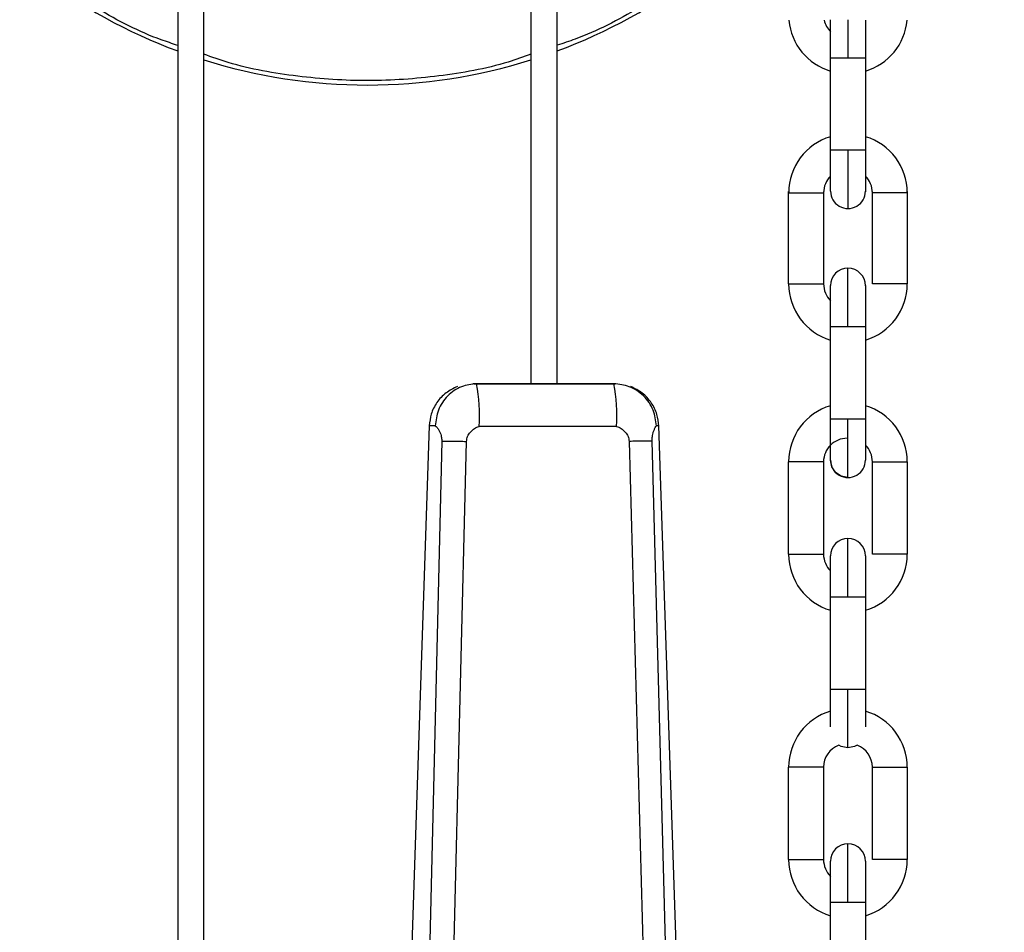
# Model space of a CAD drawing. Header units: inches. Extents: x 170 to 288, y 234 to 248.
# Tile 446 of 480: x 260.419 to 260.567, y 243.948 to 244.086. Entities that reach past the tile are written whole.
import ezdxf

# ---------------------------------------------------------------- set-up
doc = ezdxf.new("R2010")
doc.units = ezdxf.units.IN
doc.header["$LTSCALE"] = 0.25
doc.header["$MEASUREMENT"] = 0
doc.layers.add('ANNOTATIONS', color=1, linetype='Continuous')
doc.layers.add('STANDARD Z GUIDE MOTOR RH', color=7, linetype='Continuous')
doc.styles.add('ARIAL', font='arial.ttf', dxfattribs={"height": 0.09375})
doc.dimstyles.new('STANDARD$0', dxfattribs={"dimtxt": 0.09375, "dimasz": 0.09375, "dimexe": 0.03125, "dimexo": 0.046875, "dimgap": 0.09, "dimtad": 0, "dimtih": 1, "dimtoh": 1, "dimdec": 4, "dimzin": 0, "dimdsep": 46, "dimtxsty": 'ARIAL', "dimcen": 0.09, "dimadec": 0, "dimazin": 0, "dimtfac": 1, "dimtdec": 4, "dimtofl": 0, "dimtmove": 0, "dimatfit": 1, "dimfxl": 1, "dimtolj": 1, "dimtzin": 0, "dimarcsym": 0})

# ---------------------------------------------------------------- blocks, each defined once
blk = doc.blocks.new('*D53')
at = {"layer": 'ANNOTATIONS', "color": 0, "lineweight": -2, "transparency": 16777216}
for p, q in [((259.7476886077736, 244.1437778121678), (261.4626251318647, 244.1437778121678)), ((261.4313751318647, 244.0500278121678), (261.4313751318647, 242.3590412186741)), ((261.4313751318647, 240.2331944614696), (261.4313751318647, 241.9241810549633)), ((260.153938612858, 240.1394444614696), (261.4626251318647, 240.1394444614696))]:
    blk.add_line(p, q, dxfattribs=at)
at = {"layer": 'ANNOTATIONS', "color": 0, "transparency": 16777216}
for points in [[(261.4157501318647, 244.0500278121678), (261.4470001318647, 244.0500278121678), (261.4313751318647, 244.1437778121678)], [(261.4157501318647, 240.2331944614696), (261.4470001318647, 240.2331944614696), (261.4313751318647, 240.1394444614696)]]:
    blk.add_solid(points, dxfattribs=at)
at = {"layer": 'defpoints', "color": 0, "transparency": 16777216}
for p in [(259.7008136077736, 244.1437778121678), (261.4313751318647, 244.1437778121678), (260.107063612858, 240.1394444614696)]:
    blk.add_point(p, dxfattribs=at)
at = {"layer": 'ANNOTATIONS', "color": 0, "transparency": 16777216, "insert": (261.4313751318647, 242.1416111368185), "char_height": 0.09375, "attachment_point": 5, "style": 'ARIAL'}
blk.add_mtext('\\A1;OPENING \\PHEIGHT', dxfattribs=at)

msp = doc.modelspace()

# ---------------------------------------------------------------- linework, layer by layer
at = {"layer": 'STANDARD Z GUIDE MOTOR RH'}
for p, q in [((260.4429880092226, 244.1195569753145), (260.4429853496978, 243.9458712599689)), ((260.5000733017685, 244.0309176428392), (260.5000746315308, 244.11955611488)), ((260.4469223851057, 243.9458712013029), (260.4469249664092, 244.1180291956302)), ((260.4961375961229, 244.1180284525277), (260.4961362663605, 244.0309177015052)), ((260.5412074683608, 244.0598949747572), (260.5412074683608, 244.0856768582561)), ((260.5438321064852, 244.085680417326), (260.5438321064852, 244.0799738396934)), ((260.5464568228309, 244.0856342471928), (260.5464568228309, 244.0598949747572)), ((260.54197622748, 244.0799738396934), (260.5456880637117, 244.0799738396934)), ((260.5438321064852, 244.066063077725), (260.5438321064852, 244.0572702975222)), ((260.5464568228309, 244.0598949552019), (260.5464554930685, 244.0598112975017)), ((260.5349058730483, 244.0459240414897), (260.5349061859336, 244.0598348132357)), ((260.5401555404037, 244.0598346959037), (260.5401552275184, 244.0459239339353)), ((260.5475042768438, 244.0459237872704), (260.547504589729, 244.059834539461)), ((260.5527539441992, 244.0598344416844), (260.5527536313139, 244.0459236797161)), ((260.5412046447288, 244.0255933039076), (260.5412049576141, 244.039504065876)), ((260.5464543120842, 244.0395039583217), (260.5464539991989, 244.0255931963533)), ((260.487605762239, 244.0309178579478), (260.4961362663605, 244.0309177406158)), ((260.5086037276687, 244.0309174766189), (260.4879427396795, 244.0309177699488)), ((260.5000733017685, 244.0309176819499), (260.5082667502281, 244.0309175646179)), ((260.4808338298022, 244.0245746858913), (260.4771521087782, 243.914163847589)), ((260.5090028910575, 244.0245014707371), (260.488341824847, 244.0245017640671)), ((260.5153444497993, 244.0245741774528), (260.5150278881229, 244.0245741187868)), ((260.5190538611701, 243.9141632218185), (260.5153755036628, 244.0245741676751)), ((260.4827072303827, 244.0222837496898), (260.4801329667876, 243.9141636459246)), ((260.4837479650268, 243.9141489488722), (260.4864391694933, 244.0222410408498)), ((260.5109115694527, 244.0222406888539), (260.5138918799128, 243.9141485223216)), ((260.5172487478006, 243.9141631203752), (260.5143587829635, 244.0222832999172)), ((260.5349050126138, 244.0052626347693), (260.534905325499, 244.0191733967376)), ((260.5401546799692, 244.0191732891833), (260.5401543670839, 244.0052625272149)), ((260.5475034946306, 244.00526238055), (260.5475037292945, 244.0191731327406)), ((260.5527530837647, 244.0191730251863), (260.5527528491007, 244.0052622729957)), ((260.5412038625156, 243.9849318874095), (260.5412040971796, 243.9988426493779)), ((260.5464534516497, 243.9988425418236), (260.5464532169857, 243.9849317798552)), ((260.5349040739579, 243.9593071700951), (260.5349043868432, 243.9732179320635)), ((260.5401537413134, 243.9732178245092), (260.5401534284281, 243.9593070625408)), ((260.5475025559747, 243.959306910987), (260.5475027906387, 243.9732176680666)), ((260.5527521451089, 243.9732175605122), (260.5527519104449, 243.9593068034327)), ((260.5412029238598, 243.9389764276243), (260.5412031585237, 243.9528871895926)), ((260.5464525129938, 243.9528870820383), (260.5464522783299, 243.93897632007))]:
    msp.add_line(p, q, dxfattribs=at)
at = {"layer": 'STANDARD Z GUIDE MOTOR RH', "flags": 128}
for points in [[(260.5412074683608, 244.0799738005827), (260.5414072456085, 244.079973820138), (260.54197622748, 244.0799738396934)], [(260.5456880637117, 244.0799738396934), (260.5462570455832, 244.079973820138), (260.5464568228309, 244.0799738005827)], [(260.5456880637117, 244.066063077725), (260.54197622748, 244.066063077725), (260.5414072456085, 244.0660630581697), (260.5412074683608, 244.0660630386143)], [(260.5464568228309, 244.0660630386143), (260.5462570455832, 244.0660630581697), (260.5456880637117, 244.066063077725)], [(260.5349082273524, 244.0596430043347), (260.5351080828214, 244.05964302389), (260.5356769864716, 244.0596430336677), (260.536528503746, 244.0596430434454), (260.5385373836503, 244.0596430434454), (260.5393888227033, 244.0596430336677), (260.5399578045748, 244.05964302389), (260.5401575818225, 244.0596430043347)], [(260.5527560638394, 244.0596430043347), (260.5525562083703, 244.05964302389), (260.5519873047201, 244.0596430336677), (260.5511357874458, 244.0596430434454), (260.5491269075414, 244.0596430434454), (260.5482754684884, 244.0596430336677), (260.5477064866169, 244.05964302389), (260.5475067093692, 244.0596430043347)], [(260.5438295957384, 244.0395040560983), (260.5438296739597, 244.0412194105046), (260.5438296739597, 244.0428688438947), (260.5438297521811, 244.0443889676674), (260.5438297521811, 244.0468148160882), (260.5438298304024, 244.0476273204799), (260.5438298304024, 244.0482965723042)], [(260.5349058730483, 244.0459240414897), (260.535105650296, 244.0459240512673), (260.5356746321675, 244.045924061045), (260.5365261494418, 244.0459240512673), (260.5375305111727, 244.045924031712), (260.5385349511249, 244.045924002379), (260.5393864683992, 244.0459239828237), (260.5399554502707, 244.0459239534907), (260.5401552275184, 244.0459239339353)], [(260.5412049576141, 244.039504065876), (260.5412049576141, 244.0407073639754), (260.5412050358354, 244.0418644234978), (260.5412050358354, 244.0452024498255), (260.5412051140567, 244.0455534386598)], [(260.5412050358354, 244.0452024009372), (260.5412051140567, 244.0455534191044), (260.5412051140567, 244.0456719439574)], [(260.5464543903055, 244.0456718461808), (260.5464543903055, 244.0429306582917), (260.5464543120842, 244.0418643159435), (260.5464543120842, 244.0395039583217)], [(260.5527536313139, 244.0459236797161), (260.5525538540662, 244.0459236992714), (260.5519848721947, 244.0459237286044), (260.5511333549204, 244.0459237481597), (260.5501289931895, 244.0459237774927), (260.5491245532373, 244.0459237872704), (260.548273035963, 244.045923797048), (260.5477040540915, 244.045923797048), (260.5475042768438, 244.0459237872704)], [(260.5412049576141, 244.039504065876), (260.5414047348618, 244.0395040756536), (260.5419737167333, 244.0395040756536), (260.5428252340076, 244.039504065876), (260.5438295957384, 244.0395040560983)], [(260.5438295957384, 244.0395040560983), (260.5448340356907, 244.0395040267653), (260.5456855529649, 244.03950400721), (260.5462545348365, 244.039503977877), (260.5464543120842, 244.0395039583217)], [(260.4961362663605, 244.0309177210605), (260.4956232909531, 244.0309177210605), (260.4954849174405, 244.0309177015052), (260.4957454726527, 244.0309176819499), (260.49636522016, 244.0309176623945), (260.4972497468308, 244.0309176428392), (260.4982644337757, 244.0309176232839), (260.4992548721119, 244.0309176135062)], [(260.4961362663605, 244.0309177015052), (260.4961399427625, 244.0309176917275), (260.496335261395, 244.0309176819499), (260.4968000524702, 244.0309176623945), (260.4974634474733, 244.0309176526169), (260.4982245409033, 244.0309176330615), (260.4989673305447, 244.0309176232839), (260.5005862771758, 244.0309176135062)], [(260.4995787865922, 244.0309176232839), (260.499965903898, 244.0309176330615), (260.5000733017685, 244.0309176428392)], [(260.5005862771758, 244.0309176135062), (260.5007245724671, 244.0309176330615), (260.5004640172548, 244.0309176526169), (260.5000733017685, 244.0309176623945)], [(260.5412045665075, 244.0194252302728), (260.5412045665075, 244.0221665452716), (260.5412046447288, 244.0232329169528), (260.5412046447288, 244.0255933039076)], [(260.5438293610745, 244.0255932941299), (260.5428249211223, 244.0255933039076), (260.541973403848, 244.0255933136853), (260.5414045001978, 244.0255933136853), (260.5412046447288, 244.0255933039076)], [(260.5438291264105, 244.0168005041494), (260.5438292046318, 244.016969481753), (260.5438292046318, 244.0207083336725), (260.5438292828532, 244.0222284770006), (260.5438292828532, 244.023877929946), (260.5438293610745, 244.0255932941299)], [(260.5464539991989, 244.0255931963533), (260.5462542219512, 244.0255932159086), (260.5456852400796, 244.0255932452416), (260.5448337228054, 244.025593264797), (260.5438293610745, 244.0255932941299)], [(260.5464539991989, 244.0255931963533), (260.5464539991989, 244.0232328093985), (260.5464539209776, 244.0221664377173), (260.5464539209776, 244.0194251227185)], [(260.5401546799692, 244.0191732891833), (260.5399549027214, 244.0191733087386), (260.53938592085, 244.0191733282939), (260.5385344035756, 244.0191733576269), (260.5375299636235, 244.0191733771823), (260.5365256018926, 244.0191733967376), (260.5356740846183, 244.0191734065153), (260.5351051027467, 244.0191734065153), (260.534905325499, 244.0191733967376)], [(260.5438291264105, 244.0168005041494), (260.5428247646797, 244.0170003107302), (260.5419732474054, 244.0175692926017), (260.5414043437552, 244.018420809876), (260.5412045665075, 244.0194252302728)], [(260.5475037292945, 244.0191731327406), (260.5477035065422, 244.019173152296), (260.5482724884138, 244.019173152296), (260.5491240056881, 244.0191731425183), (260.5501284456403, 244.019173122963), (260.5511328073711, 244.0191731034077), (260.5519843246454, 244.0191730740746), (260.552553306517, 244.0191730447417), (260.5527530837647, 244.0191730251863)], [(260.5438288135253, 243.9988426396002), (260.5438288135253, 244.0005579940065), (260.5438288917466, 244.0022074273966), (260.5438288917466, 244.0050599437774), (260.5438289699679, 244.0061533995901), (260.5438289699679, 244.0076351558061)], [(260.5349050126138, 244.0052626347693), (260.5351048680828, 244.0052626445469), (260.535673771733, 244.0052626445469), (260.5365252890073, 244.0052626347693), (260.5385341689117, 244.0052625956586), (260.5393856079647, 244.0052625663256), (260.5399545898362, 244.0052625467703), (260.5401543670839, 244.0052625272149)], [(260.5527528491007, 244.0052622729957), (260.5525529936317, 244.005262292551), (260.5519840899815, 244.0052623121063), (260.5511325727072, 244.0052623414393), (260.5491236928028, 244.00526238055), (260.5482722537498, 244.0052623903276), (260.5477032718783, 244.0052623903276), (260.5475034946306, 244.00526238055)], [(260.5412040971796, 243.9988426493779), (260.5412041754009, 244.0000459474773), (260.5412041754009, 244.0032040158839), (260.5412042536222, 244.0039710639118)], [(260.5412041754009, 244.0032039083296), (260.5412042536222, 244.0039709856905), (260.5412042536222, 244.005010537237)], [(260.5464536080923, 244.0039709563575), (260.546453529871, 244.0032039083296), (260.546453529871, 244.000045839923), (260.5464534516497, 243.9988425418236)], [(260.5464536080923, 244.0050104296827), (260.5464536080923, 244.0039708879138), (260.546453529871, 244.0032038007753)], [(260.546453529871, 244.0000456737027), (260.5464534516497, 243.998842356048)], [(260.5412040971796, 243.9988426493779), (260.5414039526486, 243.9988426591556), (260.5428243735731, 243.9988426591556), (260.5438288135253, 243.9988426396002)], [(260.5438288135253, 243.9988426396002), (260.5448332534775, 243.9988426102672), (260.5456846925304, 243.9988425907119), (260.546253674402, 243.9988425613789), (260.5464534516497, 243.9988425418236)], [(260.541203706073, 243.9792778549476), (260.541203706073, 243.9798033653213), (260.5412037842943, 243.9805704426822), (260.5412037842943, 243.9837285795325), (260.5412038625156, 243.9849318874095)], [(260.54382850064, 243.9849318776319), (260.5428240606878, 243.9849318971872), (260.5419726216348, 243.9849319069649), (260.5414036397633, 243.9849318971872), (260.5412038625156, 243.9849318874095)], [(260.5438283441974, 243.976139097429), (260.5438283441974, 243.97762100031), (260.5438284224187, 243.9787144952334), (260.5438284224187, 243.9815670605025), (260.54382850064, 243.9832165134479), (260.54382850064, 243.9849318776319)], [(260.5464532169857, 243.9849317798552), (260.5462533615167, 243.9849317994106), (260.5456844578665, 243.9849318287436), (260.5448329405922, 243.9849318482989), (260.54382850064, 243.9849318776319)], [(260.5464532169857, 243.9849317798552), (260.5464531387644, 243.9837284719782), (260.5464531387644, 243.9815050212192), (260.5464530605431, 243.9805703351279), (260.5464530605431, 243.9792777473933)], [(260.5438283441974, 243.976139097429), (260.5428239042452, 243.9763389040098), (260.5424422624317, 243.9765349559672)], [(260.545214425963, 243.9765348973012), (260.5448327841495, 243.9763388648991), (260.5438283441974, 243.976139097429)], [(260.5452109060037, 243.9765327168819), (260.5448327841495, 243.9763388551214)], [(260.5401537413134, 243.9732178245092), (260.5399539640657, 243.9732178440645), (260.5393849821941, 243.9732178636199), (260.5385334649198, 243.9732178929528), (260.5375290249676, 243.9732179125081), (260.5365246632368, 243.9732179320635), (260.5356731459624, 243.9732179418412), (260.535104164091, 243.9732179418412), (260.5349043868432, 243.9732179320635)], [(260.5475027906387, 243.9732176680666), (260.5477025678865, 243.9732176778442), (260.5482715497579, 243.9732176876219), (260.5491230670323, 243.9732176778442), (260.5501275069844, 243.9732176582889), (260.5511318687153, 243.9732176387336), (260.5519833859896, 243.9732176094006), (260.5525523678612, 243.9732175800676), (260.5527521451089, 243.9732175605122)], [(260.5438278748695, 243.9528871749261), (260.5438278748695, 243.9546025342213), (260.5438279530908, 243.9562519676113), (260.5438279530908, 243.9591044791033), (260.5438280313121, 243.9601979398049), (260.5438280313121, 243.9616796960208)], [(260.5349040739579, 243.9593071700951), (260.535103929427, 243.9593071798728), (260.5356728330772, 243.9593071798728), (260.5365243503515, 243.9593071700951), (260.5375287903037, 243.9593071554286), (260.5385332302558, 243.9593071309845), (260.5393846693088, 243.9593071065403), (260.5399536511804, 243.9593070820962), (260.5401534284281, 243.9593070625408)], [(260.5527519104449, 243.9593068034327), (260.5525520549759, 243.959306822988), (260.5519831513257, 243.9593068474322), (260.5511316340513, 243.9593068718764), (260.5501271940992, 243.9593068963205), (260.549122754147, 243.9593069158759), (260.548271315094, 243.9593069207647), (260.5477023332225, 243.9593069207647), (260.5475025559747, 243.959306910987)], [(260.5412031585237, 243.9528871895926), (260.541203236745, 243.954090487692), (260.541203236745, 243.9572485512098), (260.5412033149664, 243.9580156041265)], [(260.541203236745, 243.9572484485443), (260.5412033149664, 243.9580155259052), (260.5412033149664, 243.9590550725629)], [(260.5464526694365, 243.9590549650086), (260.5464526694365, 243.9580154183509), (260.5464525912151, 243.95724834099), (260.5464525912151, 243.9540902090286), (260.5464525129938, 243.9528868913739)], [(260.5412031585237, 243.9528871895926), (260.5414030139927, 243.9528871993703), (260.541971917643, 243.9528871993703), (260.5428234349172, 243.9528871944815), (260.5438278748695, 243.9528871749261)], [(260.5438278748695, 243.9528871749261), (260.5448323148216, 243.952887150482), (260.5456837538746, 243.9528871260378), (260.5462527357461, 243.9528871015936), (260.5464525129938, 243.9528870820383)]]:
    msp.add_lwpolyline(points, dxfattribs=at)
at = {"layer": 'STANDARD Z GUIDE MOTOR RH'}
for centre, radius, start, end in [((260.4715318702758, 244.1578842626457), 0.08202100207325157, 232.7668248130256, 249.6341037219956), ((260.4715318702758, 244.1578842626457), 0.08202100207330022, 290.3641710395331, 307.2314499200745), ((260.5437009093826, 244.086393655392), 0.008792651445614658, 185.1362364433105, 253.525889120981), ((260.5437009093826, 244.086393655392), 0.003543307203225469, 192.694995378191, 225.2750887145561), ((260.5439633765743, 244.0863936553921), 0.008792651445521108, 286.4741108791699, 354.8849426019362), ((260.4715318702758, 244.1578842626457), 0.08202100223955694, 252.5415353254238, 287.4567394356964), ((260.5437008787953, 244.0596427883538), 0.00879265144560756, 106.4727034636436, 179.9985925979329), ((260.5439633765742, 244.0596430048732), 0.008792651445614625, 359.9999998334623, 73.52588913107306), ((260.5437009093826, 244.0596430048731), 0.00354330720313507, 134.7245045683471, 179.9999998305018), ((260.5439633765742, 244.0596430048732), 0.003543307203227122, 359.9999998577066, 45.27508871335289), ((260.5438321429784, 244.0598949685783), 0.002624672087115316, 179.999631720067, 359.9999823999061), ((260.543829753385, 244.0456718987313), 0.002624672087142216, 359.979854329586, 179.9798341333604), ((260.5436985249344, 244.0459238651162), 0.008792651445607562, 179.9988299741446, 253.5247191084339), ((260.5436985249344, 244.0459238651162), 0.003543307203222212, 179.9988299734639, 225.2742419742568), ((260.543960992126, 244.0459238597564), 0.008792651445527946, 286.4729408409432, 359.998829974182), ((260.4618836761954, 244.0260764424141), 0.02650496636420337, 356.5940125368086, 10.5245826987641), ((260.4825405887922, 244.0260758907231), 0.02650909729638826, 356.5951033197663, 10.52349191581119), ((260.5436967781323, 244.019173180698), 0.00879265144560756, 106.4727034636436, 179.9985925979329), ((260.5439604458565, 244.0191732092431), 0.008792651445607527, 359.9988299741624, 73.52471910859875), ((260.5436979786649, 244.0191732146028), 0.003543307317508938, 89.99882997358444, 179.998829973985), ((260.5439604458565, 244.0191732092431), 0.003543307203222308, 359.9988299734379, 45.27391868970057), ((260.543829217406, 244.0194251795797), 0.002624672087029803, 179.9988299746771, 359.9994094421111), ((260.5438289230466, 244.0050104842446), 0.002624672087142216, 359.979854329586, 179.9798341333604), ((260.5436976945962, 244.0052624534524), 0.008792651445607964, 179.9988299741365, 253.5247191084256), ((260.5436976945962, 244.0052624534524), 0.003543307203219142, 179.9988299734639, 225.2739186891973), ((260.5439601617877, 244.0052624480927), 0.008792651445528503, 286.4729408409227, 359.9988299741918), ((260.5436970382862, 243.9732177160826), 0.00879265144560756, 106.4727034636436, 179.9985925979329), ((260.5439595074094, 243.9732177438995), 0.008792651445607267, 359.9988299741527, 73.52451000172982), ((260.5436970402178, 243.9732177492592), 0.00354330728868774, 110.6790003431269, 179.9988299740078), ((260.5439595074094, 243.9732177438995), 0.003543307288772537, 359.9988299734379, 69.31863202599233), ((260.5438279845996, 243.9590550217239), 0.002624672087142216, 359.979854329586, 179.9798341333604), ((260.5436967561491, 243.9593069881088), 0.008792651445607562, 179.9988299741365, 253.5247191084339), ((260.5436967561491, 243.9593069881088), 0.003543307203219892, 179.9988299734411, 225.2739186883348), ((260.5439592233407, 243.9593069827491), 0.00879265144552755, 286.4729408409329, 359.998829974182)]:
    msp.add_arc(centre, radius, start, end, dxfattribs=at)
for points, knots in [([(260.4429873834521, 244.0818281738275), (260.4421601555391, 244.0820978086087), (260.4379601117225, 244.0834668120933), (260.4310652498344, 244.0870282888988), (260.425467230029, 244.0909299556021), (260.4227781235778, 244.0928041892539)], [0, 0, 0, 0, 0.1130401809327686, 0.5739333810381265, 1, 1, 1, 1]), ([(260.5202763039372, 244.0928147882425), (260.5176641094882, 244.090981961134), (260.5121493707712, 244.0871125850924), (260.5052614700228, 244.0835407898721), (260.500982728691, 244.0821347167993), (260.5000740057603, 244.081836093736)], [0, 0, 0, 0, 0.4148047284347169, 0.8757157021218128, 1, 1, 1, 1]), ([(260.4961369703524, 244.0804922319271), (260.4950029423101, 244.0800866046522), (260.4905237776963, 244.0784844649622), (260.4822942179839, 244.0770617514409), (260.4716623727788, 244.0762576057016), (260.4610268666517, 244.0770255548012), (260.4527082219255, 244.0784455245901), (260.4481422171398, 244.0800661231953), (260.44692441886, 244.0804983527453)], [0, 0, 0, 0, 0.07212056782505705, 0.2848605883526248, 0.4973646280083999, 0.7098821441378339, 0.9226227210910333, 0.9999999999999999, 0.9999999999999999, 0.9999999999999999, 0.9999999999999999]), ([(260.4850632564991, 244.0304911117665), (260.4844703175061, 244.0302052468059), (260.4832749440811, 244.0296289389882), (260.4819291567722, 244.028148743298), (260.4810423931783, 244.0264201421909), (260.4809010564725, 244.0251751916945), (260.4808328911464, 244.0245747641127)], [0, 0, 0, 0, 0.2549885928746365, 0.5140606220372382, 0.7656361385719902, 1, 1, 1, 1]), ([(260.4879427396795, 244.0309177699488), (260.4871752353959, 244.030830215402), (260.4855798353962, 244.0306482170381), (260.4835107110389, 244.0291871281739), (260.4820566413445, 244.0270554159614), (260.48183092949, 244.0253804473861), (260.4817223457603, 244.024574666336)], [0, 0, 0, 0, 0.240537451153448, 0.5000017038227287, 0.7594646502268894, 1, 1, 1, 1]), ([(260.4879427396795, 244.0309177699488), (260.4876663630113, 244.0309177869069), (260.4873286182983, 244.0309178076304), (260.4874348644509, 244.0309178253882), (260.4874541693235, 244.0309178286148)], [0, 0, 0, 0, 0.8183005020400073, 1, 1, 1, 1]), ([(260.5082667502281, 244.0309175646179), (260.508504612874, 244.0309175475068), (260.5089803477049, 244.0309175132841), (260.5087293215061, 244.0309174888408), (260.50860380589, 244.0309174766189)], [0, 0, 0, 0, 0.4999899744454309, 1, 1, 1, 1]), ([(260.5150302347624, 244.0245741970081), (260.5149181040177, 244.0253799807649), (260.514685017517, 244.0270549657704), (260.5131827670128, 244.0291867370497), (260.5110450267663, 244.0306478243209), (260.5093967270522, 244.0308298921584), (260.50860380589, 244.0309174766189)], [0, 0, 0, 0, 0.2405335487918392, 0.4999977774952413, 0.7594719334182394, 1, 1, 1, 1]), ([(260.5153780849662, 244.024519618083), (260.5153145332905, 244.0251226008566), (260.5151826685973, 244.0263737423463), (260.5143032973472, 244.0281165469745), (260.5129574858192, 244.0296125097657), (260.5117564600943, 244.0301958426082), (260.5111605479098, 244.0304852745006)], [0, 0, 0, 0, 0.233958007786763, 0.4854443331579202, 0.7446932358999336, 1, 1, 1, 1]), ([(260.4817246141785, 244.0245745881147), (260.4812746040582, 244.0245746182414), (260.480734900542, 244.0245746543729), (260.480900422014, 244.0245746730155), (260.4809279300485, 244.0245746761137)], [0, 0, 0, 0, 0.8338098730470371, 1, 1, 1, 1]), ([(260.4817224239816, 244.024574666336), (260.4818189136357, 244.0245019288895), (260.4820033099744, 244.0243629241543), (260.4822730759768, 244.023985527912), (260.4824798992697, 244.0235711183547), (260.4826364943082, 244.0230951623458), (260.4827030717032, 244.0226689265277), (260.4827086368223, 244.0223811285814), (260.4827076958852, 244.0223085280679), (260.4827074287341, 244.0222899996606), (260.4827072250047, 244.0222853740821), (260.4827072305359, 244.0222841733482), (260.4827072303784, 244.0222838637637), (260.4827072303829, 244.0222837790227), (260.4827072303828, 244.0222837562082), (260.4827072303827, 244.0222837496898)], [0, 0, 0, 0, 0.236592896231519, 0.4521403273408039, 0.629888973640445, 0.7676456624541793, 0.9414284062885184, 0.9851446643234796, 0.9962303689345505, 0.9990329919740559, 0.9997498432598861, 0.9999329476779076, 0.9999819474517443, 0.9999948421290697, 1, 1, 1, 1]), ([(260.4864391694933, 244.0222410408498), (260.4864792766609, 244.0224945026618), (260.4865613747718, 244.0230133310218), (260.4870202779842, 244.0236745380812), (260.4876073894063, 244.0242201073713), (260.4881006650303, 244.0244092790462), (260.488341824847, 244.0245017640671)], [0, 0, 0, 0, 0.2429786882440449, 0.4973697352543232, 0.7542667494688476, 0.9999999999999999, 0.9999999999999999, 0.9999999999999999, 0.9999999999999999]), ([(260.5090028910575, 244.0245014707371), (260.5092443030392, 244.0244089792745), (260.5097380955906, 244.0242197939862), (260.5103266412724, 244.0236742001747), (260.5107873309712, 244.023012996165), (260.5108707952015, 244.0224941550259), (260.5109115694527, 244.0222406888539)], [0, 0, 0, 0, 0.2457326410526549, 0.5026301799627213, 0.7570230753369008, 1, 1, 1, 1]), ([(260.5143587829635, 244.0222832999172), (260.5143587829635, 244.0222833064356), (260.5143587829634, 244.0222833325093), (260.5143587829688, 244.0222834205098), (260.5143587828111, 244.0222837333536), (260.5143587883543, 244.022284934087), (260.5143585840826, 244.0222895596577), (260.5143583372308, 244.0223080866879), (260.5143566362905, 244.0223806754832), (260.5143588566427, 244.0226684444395), (260.5144040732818, 244.0230948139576), (260.5145146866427, 244.023570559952), (260.5146605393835, 244.0239852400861), (260.5148484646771, 244.024362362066), (260.514967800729, 244.0245014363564), (260.5150302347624, 244.0245741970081)], [0, 0, 0, 0, 5.157796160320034e-06, 2.063118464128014e-05, 6.963024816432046e-05, 0.0002527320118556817, 0.0009695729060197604, 0.00377215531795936, 0.01485635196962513, 0.05857391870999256, 0.2323368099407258, 0.3701064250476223, 0.5478159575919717, 0.76342711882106, 0.9999999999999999, 0.9999999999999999, 0.9999999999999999, 0.9999999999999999]), ([(260.4827073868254, 244.0222849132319), (260.4829097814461, 244.0222874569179), (260.4833145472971, 244.022292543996), (260.4842363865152, 244.0222857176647), (260.485300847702, 244.0222693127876), (260.4860597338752, 244.0222506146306), (260.4864391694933, 244.0222412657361)], [0, 0, 0, 0, 0.2500219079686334, 0.5000149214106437, 0.7500123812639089, 1, 1, 1, 1]), ([(260.5143587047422, 244.0222844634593), (260.5142008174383, 244.0222869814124), (260.5138782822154, 244.0222921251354), (260.513043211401, 244.0222853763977), (260.5120303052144, 244.0222687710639), (260.5112792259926, 244.022250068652), (260.5109115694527, 244.0222409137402)], [0, 0, 0, 0, 0.2447687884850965, 0.5000183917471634, 0.7552568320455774, 1, 1, 1, 1])]:
    msp.add_open_spline(points, degree=3, knots=knots, dxfattribs=at)

# ---------------------------------------------------------------- dimensions: what is measured, and where the dimension line sits
at = {"layer": 'ANNOTATIONS'}
dim = msp.add_linear_dim(base=(261.4313751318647, 244.1437778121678), p1=(260.1070636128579, 240.1394444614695), p2=(259.7008136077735, 244.1437778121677), angle=90, text='OPENING \\PHEIGHT', dimstyle='STANDARD$0', dxfattribs=at)
dim.commit()
dim.dimension.update_dxf_attribs({"geometry": '*D53', "text_midpoint": (261.4313751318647, 242.1416111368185)})

doc.saveas('drawing.dxf')
